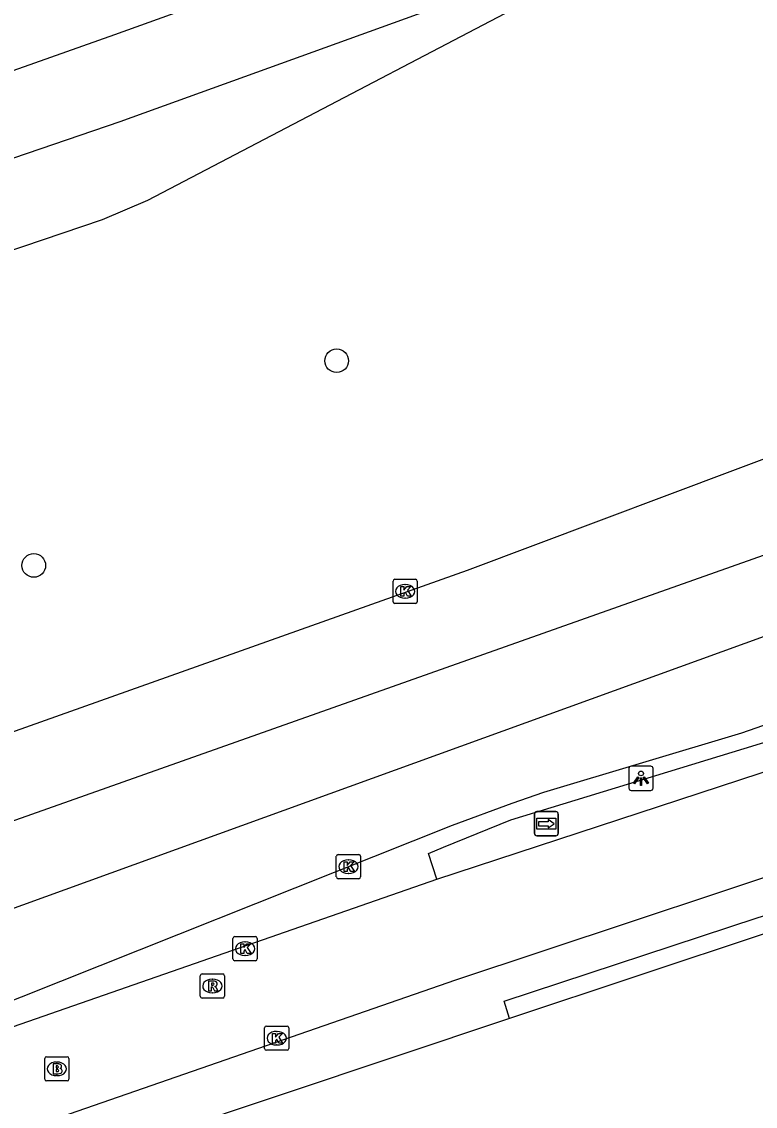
# Model space of a CAD drawing. Extents: x 161477 to 163040, y 383680 to 384868.
# Drawn here: x 162727.38 to 162757.7, y 384140.87 to 384185.7 of the extents above; entities that cross this region are included whole.
import ezdxf

# ---------------------------------------------------------------- set-up
doc = ezdxf.new("R2010")
doc.units = 0
for name, color, linetype in [('IMGEO_Berm_open', 7, 'Continuous'), ('IMGEO_Boom', 7, 'Continuous'), ('IMGEO_Brandkraan', 7, 'Continuous'), ('IMGEO_Fietspad_gesloten', 7, 'Continuous'), ('IMGEO_Gemengd_bos', 7, 'Continuous'), ('IMGEO_Kolk', 7, 'Continuous'), ('IMGEO_Lichtpunt', 7, 'Continuous'), ('IMGEO_Rijbaan_lokaal_gesloten', 7, 'Continuous'), ('IMGEO_Rioolput', 7, 'Continuous'), ('IMGEO_Voetpad_open', 7, 'Continuous'), ('IMGEO_Wegwijzer', 7, 'Continuous')]:
    doc.layers.add(name, color=color, linetype=linetype)

msp = doc.modelspace()

# ---------------------------------------------------------------- linework, layer by layer
at = {"layer": 'IMGEO_Berm_open'}
msp.add_lwpolyline([(162744.539, 384150.261), (162744.187, 384151.311), (162744.817, 384151.584), (162747.599, 384152.708), (162758.905, 384156.171), (162765.485, 384158.49), (162778.015, 384163.354), (162783.547, 384165.434), (162789.969, 384168.133), (162803.062, 384173.09), (162806.998, 384174.401)], dxfattribs=at)
at = {"layer": 'IMGEO_Boom'}
for centre in [(162740.395, 384171.685), (162727.878, 384163.225)]:
    msp.add_circle(centre, 0.489, dxfattribs=at)
at = {"layer": 'IMGEO_Brandkraan'}
for p, q in [((162728.331, 384141.991), (162728.331, 384142.843)), ((162728.406, 384142.917), (162729.258, 384142.917)), ((162729.332, 384142.843), (162729.332, 384141.991)), ((162728.819, 384142.697), (162728.844, 384142.697)), ((162728.842, 384142.137), (162728.817, 384142.137)), ((162729.258, 384141.917), (162728.406, 384141.917))]:
    msp.add_line(p, q, dxfattribs=at)
for points in [[(162728.331, 384141.991), (162728.331, 384142.843)], [(162728.406, 384142.917), (162729.258, 384142.917)], [(162729.332, 384142.843), (162729.332, 384141.991)], [(162728.679, 384142.617), (162728.679, 384142.217), (162728.892, 384142.217)], [(162728.91, 384142.617), (162728.679, 384142.617)], [(162728.858, 384142.536), (162728.804, 384142.536), (162728.804, 384142.46)], [(162728.804, 384142.46), (162728.857, 384142.46)], [(162728.866, 384142.384), (162728.804, 384142.384), (162728.804, 384142.303)], [(162728.804, 384142.303), (162728.866, 384142.303)], [(162729.258, 384141.917), (162728.406, 384141.917)]]:
    msp.add_lwpolyline(points, dxfattribs=at)
for centre, radius, start, end in [((162728.408, 384142.841), 0.0765, 91.552, 178.448), ((162728.408, 384142.841), 0.0765, 91.552, 178.448), ((162729.256, 384142.841), 0.0765, 1.552, 88.448), ((162729.256, 384142.841), 0.0765, 1.552, 88.448), ((162728.859, 384142.498), 0.0379, 267.8285, 90.9355), ((162728.914, 384142.472), 0.145, 59.4692, 91.5367), ((162728.939, 384142.519), 0.0922, 285.5137, 58.1501), ((162728.944, 384142.327), 0.105, 301.3115, 78.989), ((162728.408, 384141.993), 0.0765, 181.552, 268.448), ((162728.408, 384141.993), 0.0765, 181.552, 268.448), ((162728.867, 384142.343), 0.0404, 269.8759, 90.5077), ((162728.898, 384142.468), 0.251, 268.6676, 293.5347), ((162729.256, 384141.993), 0.0765, 271.552, 358.448), ((162729.256, 384141.993), 0.0765, 271.552, 358.448)]:
    msp.add_arc(centre, radius, start, end, dxfattribs=at)
for centre, major_axis, ratio, start_param, end_param in [((162728.818, 384142.417), (-0.387, 0.002), 0.722429, 4.712389, 7.853982), ((162728.843, 384142.417), (-0.39, 0.002), 0.717154, 1.570796, 4.712389)]:
    msp.add_ellipse(centre, major_axis=major_axis, ratio=ratio, start_param=start_param, end_param=end_param, dxfattribs=at)
at = {"layer": 'IMGEO_Fietspad_gesloten'}
for points in [[(162744.539, 384150.261), (162761.259, 384155.735), (162790.285, 384164.568)], [(162800.924, 384163.294), (162791.288, 384160.5), (162763.477, 384152.118), (162745.312, 384146.087), (162709.266, 384133.583)], [(162708.064, 384137.346), (162707.979, 384137.633), (162721.998, 384142.415), (162744.539, 384150.261)]]:
    msp.add_lwpolyline(points, dxfattribs=at)
at = {"layer": 'IMGEO_Gemengd_bos'}
msp.add_lwpolyline([(162798.926, 384159.33), (162786.436, 384156.561), (162774.712, 384153.21), (162758.143, 384148.027), (162747.545, 384144.493)], dxfattribs=at)
at = {"layer": 'IMGEO_Kolk'}
for p, q in [((162742.727, 384161.725), (162742.727, 384162.577)), ((162742.802, 384162.651), (162743.654, 384162.651)), ((162743.728, 384162.577), (162743.728, 384161.725)), ((162743.215, 384162.431), (162743.24, 384162.431)), ((162743.238, 384161.871), (162743.213, 384161.871)), ((162743.654, 384161.651), (162742.802, 384161.651)), ((162740.382, 384150.35), (162740.382, 384151.202)), ((162740.457, 384151.276), (162741.309, 384151.276)), ((162740.87, 384151.056), (162740.895, 384151.056)), ((162741.383, 384151.202), (162741.383, 384150.35)), ((162740.893, 384150.496), (162740.868, 384150.496)), ((162741.309, 384150.276), (162740.457, 384150.276)), ((162736.111, 384146.958), (162736.111, 384147.81)), ((162736.186, 384147.884), (162737.038, 384147.884)), ((162737.112, 384147.81), (162737.112, 384146.958)), ((162736.599, 384147.664), (162736.624, 384147.664)), ((162737.038, 384146.884), (162736.186, 384146.884)), ((162736.622, 384147.104), (162736.597, 384147.104)), ((162737.419, 384143.257), (162737.419, 384144.109)), ((162737.494, 384144.183), (162738.346, 384144.183)), ((162737.907, 384143.963), (162737.932, 384143.963)), ((162738.42, 384144.109), (162738.42, 384143.257)), ((162737.93, 384143.403), (162737.905, 384143.403)), ((162738.346, 384143.183), (162737.494, 384143.183))]:
    msp.add_line(p, q, dxfattribs=at)
for points in [[(162742.727, 384161.725), (162742.727, 384162.577)], [(162742.802, 384162.651), (162743.654, 384162.651)], [(162743.728, 384162.577), (162743.728, 384161.725)], [(162743.048, 384162.351), (162743.171, 384162.351), (162743.171, 384162.2), (162743.301, 384162.351), (162743.465, 384162.351), (162743.319, 384162.2), (162743.472, 384161.951), (162743.32, 384161.951), (162743.235, 384162.115), (162743.171, 384162.048), (162743.171, 384161.951), (162743.048, 384161.951), (162743.048, 384162.351)], [(162743.654, 384161.651), (162742.802, 384161.651)], [(162740.382, 384150.35), (162740.382, 384151.202)], [(162740.457, 384151.276), (162741.309, 384151.276)], [(162740.703, 384150.976), (162740.826, 384150.976), (162740.826, 384150.825), (162740.956, 384150.976), (162741.12, 384150.976), (162740.974, 384150.825), (162741.127, 384150.576), (162740.975, 384150.576), (162740.89, 384150.74), (162740.826, 384150.673), (162740.826, 384150.576), (162740.703, 384150.576), (162740.703, 384150.976)], [(162741.383, 384151.202), (162741.383, 384150.35)], [(162741.309, 384150.276), (162740.457, 384150.276)], [(162736.111, 384146.958), (162736.111, 384147.81)], [(162736.186, 384147.884), (162737.038, 384147.884)], [(162737.112, 384147.81), (162737.112, 384146.958)], [(162736.432, 384147.584), (162736.555, 384147.584), (162736.555, 384147.433), (162736.685, 384147.584), (162736.849, 384147.584), (162736.703, 384147.433), (162736.856, 384147.184), (162736.704, 384147.184), (162736.619, 384147.348), (162736.555, 384147.281), (162736.555, 384147.184), (162736.432, 384147.184), (162736.432, 384147.584)], [(162737.038, 384146.884), (162736.186, 384146.884)], [(162737.419, 384143.257), (162737.419, 384144.109)], [(162737.494, 384144.183), (162738.346, 384144.183)], [(162737.74, 384143.883), (162737.863, 384143.883), (162737.863, 384143.732), (162737.993, 384143.883), (162738.157, 384143.883), (162738.011, 384143.732), (162738.164, 384143.483), (162738.012, 384143.483), (162737.927, 384143.647), (162737.863, 384143.58), (162737.863, 384143.483), (162737.74, 384143.483), (162737.74, 384143.883)], [(162738.42, 384144.109), (162738.42, 384143.257)], [(162738.346, 384143.183), (162737.494, 384143.183)]]:
    msp.add_lwpolyline(points, dxfattribs=at)
for centre, start, end in [((162742.804, 384162.575), 91.552, 178.448), ((162742.804, 384162.575), 91.552, 178.448), ((162743.652, 384162.575), 1.552, 88.448), ((162743.652, 384162.575), 1.552, 88.448), ((162742.804, 384161.727), 181.552, 268.448), ((162742.804, 384161.727), 181.552, 268.448), ((162743.652, 384161.727), 271.552, 358.448), ((162743.652, 384161.727), 271.552, 358.448), ((162740.459, 384151.2), 91.552, 178.448), ((162740.459, 384151.2), 91.552, 178.448), ((162741.307, 384151.2), 1.552, 88.448), ((162741.307, 384151.2), 1.552, 88.448), ((162740.459, 384150.352), 181.552, 268.448), ((162740.459, 384150.352), 181.552, 268.448), ((162741.307, 384150.352), 271.552, 358.448), ((162741.307, 384150.352), 271.552, 358.448), ((162736.188, 384147.808), 91.552, 178.448), ((162736.188, 384147.808), 91.552, 178.448), ((162737.036, 384147.808), 1.552, 88.448), ((162737.036, 384147.808), 1.552, 88.448), ((162736.188, 384146.96), 181.552, 268.448), ((162736.188, 384146.96), 181.552, 268.448), ((162737.036, 384146.96), 271.552, 358.448), ((162737.036, 384146.96), 271.552, 358.448), ((162737.496, 384144.107), 91.552, 178.448), ((162737.496, 384144.107), 91.552, 178.448), ((162738.344, 384144.107), 1.552, 88.448), ((162738.344, 384144.107), 1.552, 88.448), ((162737.496, 384143.259), 181.552, 268.448), ((162737.496, 384143.259), 181.552, 268.448), ((162738.344, 384143.259), 271.552, 358.448), ((162738.344, 384143.259), 271.552, 358.448)]:
    msp.add_arc(centre, 0.0765, start, end, dxfattribs=at)
for centre, major_axis, ratio, start_param, end_param in [((162743.214, 384162.151), (-0.387, 0.002), 0.722429, 4.712389, 7.853982), ((162743.239, 384162.151), (-0.39, 0.002), 0.717154, 1.570796, 4.712389), ((162740.869, 384150.776), (-0.387, 0.002), 0.722429, 4.712389, 7.853982), ((162740.894, 384150.776), (-0.39, 0.002), 0.717154, 1.570796, 4.712389), ((162736.598, 384147.384), (-0.387, 0.002), 0.722429, 4.712389, 7.853982), ((162736.623, 384147.384), (-0.39, 0.002), 0.717154, 1.570796, 4.712389), ((162737.906, 384143.683), (-0.387, 0.002), 0.722429, 4.712389, 7.853982), ((162737.931, 384143.683), (-0.39, 0.002), 0.717154, 1.570796, 4.712389)]:
    msp.add_ellipse(centre, major_axis=major_axis, ratio=ratio, start_param=start_param, end_param=end_param, dxfattribs=at)
at = {"layer": 'IMGEO_Lichtpunt'}
for p, q in [((162752.474, 384154.829), (162752.474, 384154.022)), ((162752.474, 384154.829), (162752.474, 384154.022)), ((162753.376, 384154.924), (162752.568, 384154.924)), ((162753.376, 384154.924), (162752.568, 384154.924)), ((162753.47, 384154.022), (162753.47, 384154.829)), ((162753.47, 384154.022), (162753.47, 384154.829)), ((162752.568, 384153.928), (162753.376, 384153.928)), ((162752.568, 384153.928), (162753.376, 384153.928))]:
    msp.add_line(p, q, dxfattribs=at)
for points in [[(162752.848, 384154.493), (162752.887, 384154.465), (162752.699, 384154.203), (162752.661, 384154.23), (162752.848, 384154.493)], [(162752.95, 384154.445), (162752.997, 384154.445), (162752.997, 384154.123), (162752.95, 384154.123), (162752.95, 384154.445)], [(162753.06, 384154.465), (162753.098, 384154.492), (162753.285, 384154.23), (162753.246, 384154.202), (162753.06, 384154.465)]]:
    msp.add_lwpolyline(points, dxfattribs=at)
msp.add_circle((162752.973, 384154.627), 0.0994, dxfattribs=at)
for centre, start, end in [((162752.568, 384154.829), 90, 180), ((162752.568, 384154.829), 90, 180), ((162753.376, 384154.829), 0, 90), ((162753.376, 384154.829), 0, 90), ((162752.568, 384154.022), 180, 270), ((162752.568, 384154.022), 180, 270), ((162753.376, 384154.022), 270, 0), ((162753.376, 384154.022), 270, 360)]:
    msp.add_arc(centre, 0.0946, start, end, dxfattribs=at)
at = {"layer": 'IMGEO_Rijbaan_lokaal_gesloten'}
for points in [[(162812.928, 384234.488), (162808.4, 384228.31), (162804.101, 384223.009), (162801.402, 384219.909), (162797.102, 384215.708), (162792.704, 384212.008), (162785.355, 384207.007), (162781.856, 384204.757), (162775.708, 384201.757), (162769.809, 384199.206), (162754.262, 384193.456), (162731.216, 384185.154), (162715.52, 384179.603), (162690.226, 384171.252), (162643.536, 384156.751), (162632.388, 384153.6), (162616.841, 384149.299), (162607.601, 384146.968)], [(162757.346, 384190.931), (162731.44, 384181.554), (162709.445, 384174.053), (162662.08, 384158.85), (162642.209, 384152.849), (162608.384, 384143.559)], [(162752.76, 384188.876), (162732.579, 384178.308), (162730.7, 384177.503), (162706.836, 384169.428)], [(162683.95, 384142.327), (162684.249, 384142.419), (162698.674, 384146.845), (162709.371, 384150.279), (162725.868, 384155.944), (162745.801, 384163.034), (162759.586, 384168.208), (162770.966, 384172.605), (162778.932, 384175.682), (162784.658, 384177.923), (162800.286, 384183.921), (162804.463, 384185.278)], [(162609.421, 384117.982), (162642.12, 384126.533), (162675.719, 384136.324), (162712.879, 384147.672), (162738.69, 384156.795), (162766.949, 384166.808), (162790.535, 384176.153), (162811.896, 384183.719), (162833.796, 384184.545)], [(162837.879, 384180.597), (162811.674, 384179.936), (162768.062, 384163.915), (162722.002, 384147.227), (162669.934, 384130.761), (162609.236, 384114.248)], [(162725.731, 384144.744), (162745.186, 384152.491), (162747.653, 384153.402), (162748.962, 384153.847), (162757.138, 384156.307), (162765.272, 384159.144), (162777.808, 384163.989), (162803.395, 384173.828), (162807.633, 384175.212)]]:
    msp.add_lwpolyline(points, dxfattribs=at)
at = {"layer": 'IMGEO_Rioolput'}
for p, q in [((162734.759, 384145.415), (162734.759, 384146.267)), ((162734.834, 384146.341), (162735.686, 384146.341)), ((162735.247, 384146.121), (162735.272, 384146.121)), ((162735.76, 384146.267), (162735.76, 384145.415)), ((162735.27, 384145.561), (162735.245, 384145.561)), ((162735.686, 384145.341), (162734.834, 384145.341))]:
    msp.add_line(p, q, dxfattribs=at)
for points in [[(162734.759, 384145.415), (162734.759, 384146.267)], [(162734.834, 384146.341), (162735.686, 384146.341)], [(162735.348, 384146.039), (162735.096, 384146.041), (162735.096, 384145.641)], [(162735.76, 384146.267), (162735.76, 384145.415)], [(162735.096, 384145.641), (162735.22, 384145.641), (162735.22, 384145.803), (162735.231, 384145.803)], [(162735.274, 384145.96), (162735.22, 384145.96), (162735.22, 384145.879)], [(162735.22, 384145.879), (162735.272, 384145.879)], [(162735.278, 384145.774), (162735.349, 384145.641), (162735.489, 384145.641), (162735.424, 384145.767)], [(162735.686, 384145.341), (162734.834, 384145.341)]]:
    msp.add_lwpolyline(points, dxfattribs=at)
for centre, radius, start, end in [((162734.836, 384146.265), 0.0765, 91.552, 178.448), ((162734.836, 384146.265), 0.0765, 91.552, 178.448), ((162735.347, 384145.929), 0.109, 350.3612, 89.416), ((162735.684, 384146.265), 0.0765, 1.552, 88.448), ((162735.684, 384146.265), 0.0765, 1.552, 88.448), ((162735.23, 384145.75), 0.0533, 26.0293, 88.6989), ((162735.256, 384146.068), 0.19, 274.7715, 282.9687), ((162735.28, 384145.864), 0.0964, 77.0061, 93.1865), ((162735.294, 384145.921), 0.0378, 276.6634, 79.6772), ((162735.345, 384145.929), 0.112, 277.5842, 350.9817), ((162735.329, 384145.714), 0.108, 29.5134, 73.7905), ((162734.836, 384145.417), 0.0765, 181.552, 268.448), ((162734.836, 384145.417), 0.0765, 181.552, 268.448), ((162735.684, 384145.417), 0.0765, 271.552, 358.448), ((162735.684, 384145.417), 0.0765, 271.552, 358.448)]:
    msp.add_arc(centre, radius, start, end, dxfattribs=at)
for centre, major_axis, ratio, start_param, end_param in [((162735.246, 384145.841), (-0.387, 0.002), 0.722429, 4.712389, 7.853982), ((162735.271, 384145.841), (-0.39, 0.002), 0.717154, 1.570796, 4.712389)]:
    msp.add_ellipse(centre, major_axis=major_axis, ratio=ratio, start_param=start_param, end_param=end_param, dxfattribs=at)
at = {"layer": 'IMGEO_Voetpad_open'}
for points in [[(162747.545, 384144.493), (162747.323, 384145.209), (162757.778, 384148.654), (162775.77, 384154.281), (162786.015, 384157.231), (162788.95, 384157.948), (162789.287, 384158.019)], [(162747.545, 384144.493), (162690.866, 384125.557), (162687.83, 384124.545)]]:
    msp.add_lwpolyline(points, dxfattribs=at)
at = {"layer": 'IMGEO_Wegwijzer'}
for p, q in [((162748.566, 384152.149), (162748.566, 384152.949)), ((162748.566, 384152.949), (162748.566, 384152.149)), ((162748.666, 384153.049), (162749.456, 384153.049)), ((162749.456, 384153.049), (162748.666, 384153.049)), ((162749.556, 384152.949), (162749.556, 384152.149)), ((162749.556, 384152.149), (162749.556, 384152.949)), ((162749.456, 384152.049), (162748.666, 384152.049)), ((162748.666, 384152.049), (162749.456, 384152.049))]:
    msp.add_line(p, q, dxfattribs=at)
for points in [[(162748.667, 384152.781), (162749.455, 384152.781), (162749.455, 384152.317), (162748.667, 384152.317), (162748.667, 384152.781)], [(162748.732, 384152.633), (162748.732, 384152.549), (162748.732, 384152.465), (162749.143, 384152.465), (162749.143, 384152.382), (162749.39, 384152.549), (162749.143, 384152.716), (162749.143, 384152.633), (162748.732, 384152.633)]]:
    msp.add_lwpolyline(points, dxfattribs=at)
for centre, start, end in [((162748.666, 384152.949), 90, 180), ((162748.666, 384152.949), 90, 180), ((162749.456, 384152.949), 0, 90), ((162749.456, 384152.949), 360, 90), ((162748.666, 384152.149), 180, 270), ((162748.666, 384152.149), 180, 270), ((162749.456, 384152.149), 270, 0), ((162749.456, 384152.149), 270, 0)]:
    msp.add_arc(centre, 0.1, start, end, dxfattribs=at)

doc.saveas('drawing.dxf')
